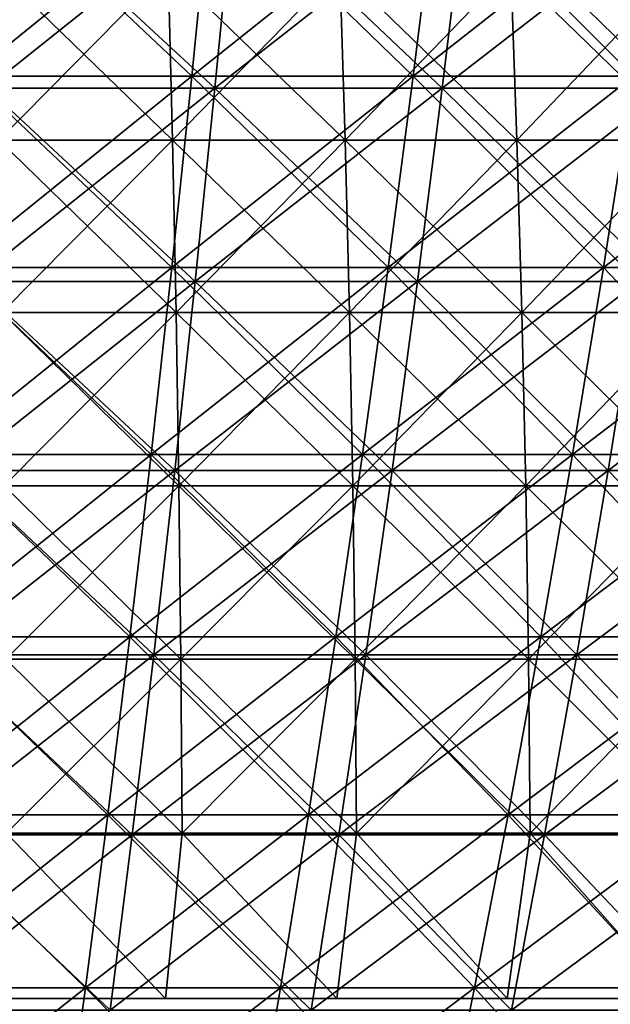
# Model space of a CAD drawing. Header units: millimetres. Extents: x -125 to 125, y -45 to 4025.
# Tile 581 of 656: x 9 to 17, y 3934 to 3947. Entities that reach past the tile are written whole.
import ezdxf

# ---------------------------------------------------------------- set-up
doc = ezdxf.new("R2010")
doc.units = ezdxf.units.MM
doc.header["$LTSCALE"] = 6.999206
for name, color, linetype in [('21', 7, 'CONTINUOUS'), ('22', 7, 'CONTINUOUS'), ('23', 7, 'CONTINUOUS'), ('24', 7, 'CONTINUOUS'), ('26', 7, 'CONTINUOUS'), ('27', 7, 'CONTINUOUS')]:
    doc.layers.add(name, color=color, linetype=linetype)

msp = doc.modelspace()

# ---------------------------------------------------------------- linework, layer by layer
at = {"layer": '21', "color": 7, "linetype": 'CONTINUOUS'}
for points in [[(8.957, 3946.257, 96.666), (11.93, 3946.257, 96.344), (9.145, 3948.828, 98.687), (8.957, 3946.257, 96.666)], [(9.145, 3948.828, 98.687), (11.93, 3946.257, 96.344), (12.179, 3948.828, 98.359), (9.145, 3948.828, 98.687)], [(11.93, 3946.257, 96.344), (14.891, 3946.257, 95.931), (12.179, 3948.828, 98.359), (11.93, 3946.257, 96.344)], [(12.179, 3948.828, 98.359), (14.891, 3946.257, 95.931), (15.203, 3948.828, 97.937), (12.179, 3948.828, 98.359)], [(14.891, 3946.257, 95.931), (17.838, 3946.257, 95.427), (15.203, 3948.828, 97.937), (14.891, 3946.257, 95.931)], [(15.203, 3948.828, 97.937), (17.838, 3946.257, 95.427), (18.211, 3948.828, 97.423), (15.203, 3948.828, 97.937)], [(8.764, 3943.739, 94.578), (11.672, 3943.739, 94.263), (8.957, 3946.257, 96.666), (8.764, 3943.739, 94.578)], [(8.957, 3946.257, 96.666), (11.672, 3943.739, 94.263), (11.93, 3946.257, 96.344), (8.957, 3946.257, 96.666)], [(11.672, 3943.739, 94.263), (14.57, 3943.739, 93.859), (11.93, 3946.257, 96.344), (11.672, 3943.739, 94.263)], [(11.93, 3946.257, 96.344), (14.57, 3943.739, 93.859), (14.891, 3946.257, 95.931), (11.93, 3946.257, 96.344)], [(14.57, 3943.739, 93.859), (17.453, 3943.739, 93.365), (14.891, 3946.257, 95.931), (14.57, 3943.739, 93.859)], [(14.891, 3946.257, 95.931), (17.453, 3943.739, 93.365), (17.838, 3946.257, 95.427), (14.891, 3946.257, 95.931)], [(8.564, 3941.278, 92.424), (11.407, 3941.278, 92.117), (8.764, 3943.739, 94.578), (8.564, 3941.278, 92.424)], [(8.764, 3943.739, 94.578), (11.407, 3941.278, 92.117), (11.672, 3943.739, 94.263), (8.764, 3943.739, 94.578)], [(11.407, 3941.278, 92.117), (14.238, 3941.278, 91.722), (11.672, 3943.739, 94.263), (11.407, 3941.278, 92.117)], [(11.672, 3943.739, 94.263), (14.238, 3941.278, 91.722), (14.57, 3943.739, 93.859), (11.672, 3943.739, 94.263)], [(14.238, 3941.278, 91.722), (17.056, 3941.278, 91.24), (14.57, 3943.739, 93.859), (14.238, 3941.278, 91.722)], [(14.57, 3943.739, 93.859), (17.056, 3941.278, 91.24), (17.453, 3943.739, 93.365), (14.57, 3943.739, 93.859)], [(17.056, 3941.278, 91.24), (19.857, 3941.278, 90.671), (17.453, 3943.739, 93.365), (17.056, 3941.278, 91.24)], [(8.359, 3938.874, 90.208), (11.133, 3938.874, 89.908), (8.564, 3941.278, 92.424), (8.359, 3938.874, 90.208)], [(8.564, 3941.278, 92.424), (11.133, 3938.874, 89.908), (11.407, 3941.278, 92.117), (8.564, 3941.278, 92.424)], [(11.133, 3938.874, 89.908), (13.896, 3938.874, 89.522), (11.407, 3941.278, 92.117), (11.133, 3938.874, 89.908)], [(11.407, 3941.278, 92.117), (13.896, 3938.874, 89.522), (14.238, 3941.278, 91.722), (11.407, 3941.278, 92.117)], [(13.896, 3938.874, 89.522), (16.647, 3938.874, 89.052), (14.238, 3941.278, 91.722), (13.896, 3938.874, 89.522)], [(14.238, 3941.278, 91.722), (16.647, 3938.874, 89.052), (17.056, 3941.278, 91.24), (14.238, 3941.278, 91.722)], [(16.647, 3938.874, 89.052), (19.381, 3938.874, 88.497), (17.056, 3941.278, 91.24), (16.647, 3938.874, 89.052)], [(17.056, 3941.278, 91.24), (19.381, 3938.874, 88.497), (19.857, 3941.278, 90.671), (17.056, 3941.278, 91.24)], [(8.148, 3936.529, 87.929), (10.852, 3936.529, 87.636), (8.359, 3938.874, 90.208), (8.148, 3936.529, 87.929)], [(8.359, 3938.874, 90.208), (10.852, 3936.529, 87.636), (11.133, 3938.874, 89.908), (8.359, 3938.874, 90.208)], [(10.852, 3936.529, 87.636), (13.545, 3936.529, 87.261), (11.133, 3938.874, 89.908), (10.852, 3936.529, 87.636)], [(11.133, 3938.874, 89.908), (13.545, 3936.529, 87.261), (13.896, 3938.874, 89.522), (11.133, 3938.874, 89.908)], [(13.545, 3936.529, 87.261), (16.226, 3936.529, 86.802), (13.896, 3938.874, 89.522), (13.545, 3936.529, 87.261)], [(13.896, 3938.874, 89.522), (16.226, 3936.529, 86.802), (16.647, 3938.874, 89.052), (13.896, 3938.874, 89.522)], [(16.226, 3936.529, 86.802), (18.892, 3936.529, 86.261), (16.647, 3938.874, 89.052), (16.226, 3936.529, 86.802)], [(16.647, 3938.874, 89.052), (18.892, 3936.529, 86.261), (19.381, 3938.874, 88.497), (16.647, 3938.874, 89.052)], [(7.931, 3934.245, 85.59), (10.563, 3934.245, 85.305), (8.148, 3936.529, 87.929), (7.931, 3934.245, 85.59)], [(8.148, 3936.529, 87.929), (10.563, 3934.245, 85.305), (10.852, 3936.529, 87.636), (8.148, 3936.529, 87.929)], [(10.563, 3934.245, 85.305), (13.185, 3934.245, 84.939), (10.852, 3936.529, 87.636), (10.563, 3934.245, 85.305)], [(10.852, 3936.529, 87.636), (13.185, 3934.245, 84.939), (13.545, 3936.529, 87.261), (10.852, 3936.529, 87.636)], [(13.185, 3934.245, 84.939), (15.795, 3934.245, 84.493), (13.545, 3936.529, 87.261), (13.185, 3934.245, 84.939)], [(13.545, 3936.529, 87.261), (15.795, 3934.245, 84.493), (16.226, 3936.529, 86.802), (13.545, 3936.529, 87.261)], [(15.795, 3934.245, 84.493), (18.389, 3934.245, 83.967), (16.226, 3936.529, 86.802), (15.795, 3934.245, 84.493)], [(16.226, 3936.529, 86.802), (18.389, 3934.245, 83.967), (18.892, 3936.529, 86.261), (16.226, 3936.529, 86.802)]]:
    msp.add_3dface(points, dxfattribs=at)
at = {"layer": '22', "color": 7, "linetype": 'CONTINUOUS'}
for points in [[(11.93, 3946.257, -96.344), (8.957, 3946.257, -96.666), (12.179, 3948.828, -98.359), (11.93, 3946.257, -96.344)], [(12.179, 3948.828, -98.359), (8.957, 3946.257, -96.666), (9.145, 3948.828, -98.687), (12.179, 3948.828, -98.359)], [(14.891, 3946.257, -95.931), (11.93, 3946.257, -96.344), (15.203, 3948.828, -97.937), (14.891, 3946.257, -95.931)], [(15.203, 3948.828, -97.937), (11.93, 3946.257, -96.344), (12.179, 3948.828, -98.359), (15.203, 3948.828, -97.937)], [(17.838, 3946.257, -95.427), (14.891, 3946.257, -95.931), (18.211, 3948.828, -97.423), (17.838, 3946.257, -95.427)], [(18.211, 3948.828, -97.423), (14.891, 3946.257, -95.931), (15.203, 3948.828, -97.937), (18.211, 3948.828, -97.423)], [(11.672, 3943.739, -94.263), (8.764, 3943.739, -94.578), (11.93, 3946.257, -96.344), (11.672, 3943.739, -94.263)], [(11.93, 3946.257, -96.344), (8.764, 3943.739, -94.578), (8.957, 3946.257, -96.666), (11.93, 3946.257, -96.344)], [(14.57, 3943.739, -93.859), (11.672, 3943.739, -94.263), (14.891, 3946.257, -95.931), (14.57, 3943.739, -93.859)], [(14.891, 3946.257, -95.931), (11.672, 3943.739, -94.263), (11.93, 3946.257, -96.344), (14.891, 3946.257, -95.931)], [(17.453, 3943.739, -93.365), (14.57, 3943.739, -93.859), (17.838, 3946.257, -95.427), (17.453, 3943.739, -93.365)], [(17.838, 3946.257, -95.427), (14.57, 3943.739, -93.859), (14.891, 3946.257, -95.931), (17.838, 3946.257, -95.427)], [(11.407, 3941.278, -92.117), (8.564, 3941.278, -92.424), (11.672, 3943.739, -94.263), (11.407, 3941.278, -92.117)], [(11.672, 3943.739, -94.263), (8.564, 3941.278, -92.424), (8.764, 3943.739, -94.578), (11.672, 3943.739, -94.263)], [(14.238, 3941.278, -91.722), (11.407, 3941.278, -92.117), (14.57, 3943.739, -93.859), (14.238, 3941.278, -91.722)], [(14.57, 3943.739, -93.859), (11.407, 3941.278, -92.117), (11.672, 3943.739, -94.263), (14.57, 3943.739, -93.859)], [(17.056, 3941.278, -91.24), (14.238, 3941.278, -91.722), (17.453, 3943.739, -93.365), (17.056, 3941.278, -91.24)], [(17.453, 3943.739, -93.365), (14.238, 3941.278, -91.722), (14.57, 3943.739, -93.859), (17.453, 3943.739, -93.365)], [(19.857, 3941.278, -90.671), (17.056, 3941.278, -91.24), (20.32, 3943.739, -92.784), (19.857, 3941.278, -90.671)], [(20.32, 3943.739, -92.784), (17.056, 3941.278, -91.24), (17.453, 3943.739, -93.365), (20.32, 3943.739, -92.784)], [(11.133, 3938.874, -89.908), (8.359, 3938.874, -90.208), (11.407, 3941.278, -92.117), (11.133, 3938.874, -89.908)], [(11.407, 3941.278, -92.117), (8.359, 3938.874, -90.208), (8.564, 3941.278, -92.424), (11.407, 3941.278, -92.117)], [(13.896, 3938.874, -89.522), (11.133, 3938.874, -89.908), (14.238, 3941.278, -91.722), (13.896, 3938.874, -89.522)], [(14.238, 3941.278, -91.722), (11.133, 3938.874, -89.908), (11.407, 3941.278, -92.117), (14.238, 3941.278, -91.722)], [(16.647, 3938.874, -89.052), (13.896, 3938.874, -89.522), (17.056, 3941.278, -91.24), (16.647, 3938.874, -89.052)], [(17.056, 3941.278, -91.24), (13.896, 3938.874, -89.522), (14.238, 3941.278, -91.722), (17.056, 3941.278, -91.24)], [(19.381, 3938.874, -88.497), (16.647, 3938.874, -89.052), (19.857, 3941.278, -90.671), (19.381, 3938.874, -88.497)], [(19.857, 3941.278, -90.671), (16.647, 3938.874, -89.052), (17.056, 3941.278, -91.24), (19.857, 3941.278, -90.671)], [(10.852, 3936.529, -87.636), (8.148, 3936.529, -87.929), (11.133, 3938.874, -89.908), (10.852, 3936.529, -87.636)], [(11.133, 3938.874, -89.908), (8.148, 3936.529, -87.929), (8.359, 3938.874, -90.208), (11.133, 3938.874, -89.908)], [(13.545, 3936.529, -87.261), (10.852, 3936.529, -87.636), (13.896, 3938.874, -89.522), (13.545, 3936.529, -87.261)], [(13.896, 3938.874, -89.522), (10.852, 3936.529, -87.636), (11.133, 3938.874, -89.908), (13.896, 3938.874, -89.522)], [(16.226, 3936.529, -86.802), (13.545, 3936.529, -87.261), (16.647, 3938.874, -89.052), (16.226, 3936.529, -86.802)], [(16.647, 3938.874, -89.052), (13.545, 3936.529, -87.261), (13.896, 3938.874, -89.522), (16.647, 3938.874, -89.052)], [(18.892, 3936.529, -86.261), (16.226, 3936.529, -86.802), (19.381, 3938.874, -88.497), (18.892, 3936.529, -86.261)], [(19.381, 3938.874, -88.497), (16.226, 3936.529, -86.802), (16.647, 3938.874, -89.052), (19.381, 3938.874, -88.497)], [(10.563, 3934.245, -85.305), (7.931, 3934.245, -85.59), (10.852, 3936.529, -87.636), (10.563, 3934.245, -85.305)], [(10.852, 3936.529, -87.636), (7.931, 3934.245, -85.59), (8.148, 3936.529, -87.929), (10.852, 3936.529, -87.636)], [(13.185, 3934.245, -84.939), (10.563, 3934.245, -85.305), (13.545, 3936.529, -87.261), (13.185, 3934.245, -84.939)], [(13.545, 3936.529, -87.261), (10.563, 3934.245, -85.305), (10.852, 3936.529, -87.636), (13.545, 3936.529, -87.261)], [(15.795, 3934.245, -84.493), (13.185, 3934.245, -84.939), (16.226, 3936.529, -86.802), (15.795, 3934.245, -84.493)], [(16.226, 3936.529, -86.802), (13.185, 3934.245, -84.939), (13.545, 3936.529, -87.261), (16.226, 3936.529, -86.802)], [(18.389, 3934.245, -83.967), (15.795, 3934.245, -84.493), (18.892, 3936.529, -86.261), (18.389, 3934.245, -83.967)], [(18.892, 3936.529, -86.261), (15.795, 3934.245, -84.493), (16.226, 3936.529, -86.802), (18.892, 3936.529, -86.261)]]:
    msp.add_3dface(points, dxfattribs=at)
at = {"layer": '23', "color": 7, "linetype": 'CONTINUOUS'}
for points in [[(8.731, 3946.417, -94.22), (11.628, 3946.417, -93.907), (8.921, 3948.967, -96.272), (8.731, 3946.417, -94.22)], [(8.921, 3948.967, -96.272), (11.628, 3946.417, -93.907), (11.881, 3948.967, -95.952), (8.921, 3948.967, -96.272)], [(11.628, 3946.417, -93.907), (14.514, 3946.417, -93.504), (11.881, 3948.967, -95.952), (11.628, 3946.417, -93.907)], [(11.881, 3948.967, -95.952), (14.514, 3946.417, -93.504), (14.831, 3948.967, -95.54), (11.881, 3948.967, -95.952)], [(14.514, 3946.417, -93.504), (17.387, 3946.417, -93.013), (14.831, 3948.967, -95.54), (14.514, 3946.417, -93.504)], [(14.831, 3948.967, -95.54), (17.387, 3946.417, -93.013), (17.766, 3948.967, -95.038), (14.831, 3948.967, -95.54)], [(8.534, 3943.923, -92.101), (11.367, 3943.923, -91.795), (8.731, 3946.417, -94.22), (8.534, 3943.923, -92.101)], [(8.731, 3946.417, -94.22), (11.367, 3943.923, -91.795), (11.628, 3946.417, -93.907), (8.731, 3946.417, -94.22)], [(11.367, 3943.923, -91.795), (14.188, 3943.923, -91.401), (11.628, 3946.417, -93.907), (11.367, 3943.923, -91.795)], [(11.628, 3946.417, -93.907), (14.188, 3943.923, -91.401), (14.514, 3946.417, -93.504), (11.628, 3946.417, -93.907)], [(14.188, 3943.923, -91.401), (16.996, 3943.923, -90.921), (14.514, 3946.417, -93.504), (14.188, 3943.923, -91.401)], [(14.514, 3946.417, -93.504), (16.996, 3943.923, -90.921), (17.387, 3946.417, -93.013), (14.514, 3946.417, -93.504)], [(16.996, 3943.923, -90.921), (19.788, 3943.923, -90.354), (17.387, 3946.417, -93.013), (16.996, 3943.923, -90.921)], [(8.332, 3941.486, -89.917), (11.097, 3941.486, -89.617), (8.534, 3943.923, -92.101), (8.332, 3941.486, -89.917)], [(8.534, 3943.923, -92.101), (11.097, 3941.486, -89.617), (11.367, 3943.923, -91.795), (8.534, 3943.923, -92.101)], [(11.097, 3941.486, -89.617), (13.852, 3941.486, -89.233), (11.367, 3943.923, -91.795), (11.097, 3941.486, -89.617)], [(11.367, 3943.923, -91.795), (13.852, 3941.486, -89.233), (14.188, 3943.923, -91.401), (11.367, 3943.923, -91.795)], [(13.852, 3941.486, -89.233), (16.593, 3941.486, -88.764), (14.188, 3943.923, -91.401), (13.852, 3941.486, -89.233)], [(14.188, 3943.923, -91.401), (16.593, 3941.486, -88.764), (16.996, 3943.923, -90.921), (14.188, 3943.923, -91.401)], [(16.593, 3941.486, -88.764), (19.319, 3941.486, -88.211), (16.996, 3943.923, -90.921), (16.593, 3941.486, -88.764)], [(16.996, 3943.923, -90.921), (19.319, 3941.486, -88.211), (19.788, 3943.923, -90.354), (16.996, 3943.923, -90.921)], [(8.124, 3939.109, -87.668), (10.82, 3939.109, -87.376), (8.332, 3941.486, -89.917), (8.124, 3939.109, -87.668)], [(8.332, 3941.486, -89.917), (10.82, 3939.109, -87.376), (11.097, 3941.486, -89.617), (8.332, 3941.486, -89.917)], [(10.82, 3939.109, -87.376), (13.505, 3939.109, -87.002), (11.097, 3941.486, -89.617), (10.82, 3939.109, -87.376)], [(11.097, 3941.486, -89.617), (13.505, 3939.109, -87.002), (13.852, 3941.486, -89.233), (11.097, 3941.486, -89.617)], [(13.505, 3939.109, -87.002), (16.178, 3939.109, -86.545), (13.852, 3941.486, -89.233), (13.505, 3939.109, -87.002)], [(13.852, 3941.486, -89.233), (16.178, 3939.109, -86.545), (16.593, 3941.486, -88.764), (13.852, 3941.486, -89.233)], [(16.178, 3939.109, -86.545), (18.835, 3939.109, -86.005), (16.593, 3941.486, -88.764), (16.178, 3939.109, -86.545)], [(16.593, 3941.486, -88.764), (18.835, 3939.109, -86.005), (19.319, 3941.486, -88.211), (16.593, 3941.486, -88.764)], [(7.91, 3936.793, -85.357), (10.534, 3936.793, -85.073), (8.124, 3939.109, -87.668), (7.91, 3936.793, -85.357)], [(8.124, 3939.109, -87.668), (10.534, 3936.793, -85.073), (10.82, 3939.109, -87.376), (8.124, 3939.109, -87.668)], [(10.534, 3936.793, -85.073), (13.149, 3936.793, -84.709), (10.82, 3939.109, -87.376), (10.534, 3936.793, -85.073)], [(10.82, 3939.109, -87.376), (13.149, 3936.793, -84.709), (13.505, 3939.109, -87.002), (10.82, 3939.109, -87.376)], [(13.149, 3936.793, -84.709), (15.752, 3936.793, -84.263), (13.505, 3939.109, -87.002), (13.149, 3936.793, -84.709)], [(13.505, 3939.109, -87.002), (15.752, 3936.793, -84.263), (16.178, 3939.109, -86.545), (13.505, 3939.109, -87.002)], [(15.752, 3936.793, -84.263), (18.339, 3936.793, -83.738), (16.178, 3939.109, -86.545), (15.752, 3936.793, -84.263)], [(16.178, 3939.109, -86.545), (18.339, 3936.793, -83.738), (18.835, 3939.109, -86.005), (16.178, 3939.109, -86.545)], [(7.69, 3934.539, -82.986), (10.242, 3934.539, -82.71), (7.91, 3936.793, -85.357), (7.69, 3934.539, -82.986)], [(7.91, 3936.793, -85.357), (10.242, 3934.539, -82.71), (10.534, 3936.793, -85.073), (7.91, 3936.793, -85.357)], [(10.242, 3934.539, -82.71), (12.784, 3934.539, -82.355), (10.534, 3936.793, -85.073), (10.242, 3934.539, -82.71)], [(10.534, 3936.793, -85.073), (12.784, 3934.539, -82.355), (13.149, 3936.793, -84.709), (10.534, 3936.793, -85.073)], [(12.784, 3934.539, -82.355), (15.314, 3934.539, -81.923), (13.149, 3936.793, -84.709), (12.784, 3934.539, -82.355)], [(13.149, 3936.793, -84.709), (15.314, 3934.539, -81.923), (15.752, 3936.793, -84.263), (13.149, 3936.793, -84.709)], [(15.314, 3934.539, -81.923), (17.83, 3934.539, -81.412), (15.752, 3936.793, -84.263), (15.314, 3934.539, -81.923)], [(15.752, 3936.793, -84.263), (17.83, 3934.539, -81.412), (18.339, 3936.793, -83.738), (15.752, 3936.793, -84.263)], [(7.465, 3932.35, -80.556), (9.942, 3932.35, -80.288), (7.69, 3934.539, -82.986), (7.465, 3932.35, -80.556)], [(7.69, 3934.539, -82.986), (9.942, 3932.35, -80.288), (10.242, 3934.539, -82.71), (7.69, 3934.539, -82.986)], [(9.942, 3932.35, -80.288), (12.41, 3932.35, -79.943), (10.242, 3934.539, -82.71), (9.942, 3932.35, -80.288)], [(10.242, 3934.539, -82.71), (12.41, 3932.35, -79.943), (12.784, 3934.539, -82.355), (10.242, 3934.539, -82.71)], [(12.41, 3932.35, -79.943), (14.865, 3932.35, -79.523), (12.784, 3934.539, -82.355), (12.41, 3932.35, -79.943)], [(12.784, 3934.539, -82.355), (14.865, 3932.35, -79.523), (15.314, 3934.539, -81.923), (12.784, 3934.539, -82.355)], [(14.865, 3932.35, -79.523), (17.307, 3932.35, -79.028), (15.314, 3934.539, -81.923), (14.865, 3932.35, -79.523)], [(15.314, 3934.539, -81.923), (17.307, 3932.35, -79.028), (17.83, 3934.539, -81.412), (15.314, 3934.539, -81.923)]]:
    msp.add_3dface(points, dxfattribs=at)
at = {"layer": '24', "color": 7, "linetype": 'CONTINUOUS'}
for points in [[(11.628, 3946.417, 93.907), (8.731, 3946.417, 94.22), (11.881, 3948.967, 95.952), (11.628, 3946.417, 93.907)], [(11.881, 3948.967, 95.952), (8.731, 3946.417, 94.22), (8.921, 3948.967, 96.272), (11.881, 3948.967, 95.952)], [(14.514, 3946.417, 93.504), (11.628, 3946.417, 93.907), (14.831, 3948.967, 95.54), (14.514, 3946.417, 93.504)], [(14.831, 3948.967, 95.54), (11.628, 3946.417, 93.907), (11.881, 3948.967, 95.952), (14.831, 3948.967, 95.54)], [(17.387, 3946.417, 93.013), (14.514, 3946.417, 93.504), (17.766, 3948.967, 95.038), (17.387, 3946.417, 93.013)], [(17.766, 3948.967, 95.038), (14.514, 3946.417, 93.504), (14.831, 3948.967, 95.54), (17.766, 3948.967, 95.038)], [(11.367, 3943.923, 91.795), (8.534, 3943.923, 92.101), (11.628, 3946.417, 93.907), (11.367, 3943.923, 91.795)], [(11.628, 3946.417, 93.907), (8.534, 3943.923, 92.101), (8.731, 3946.417, 94.22), (11.628, 3946.417, 93.907)], [(14.188, 3943.923, 91.401), (11.367, 3943.923, 91.795), (14.514, 3946.417, 93.504), (14.188, 3943.923, 91.401)], [(14.514, 3946.417, 93.504), (11.367, 3943.923, 91.795), (11.628, 3946.417, 93.907), (14.514, 3946.417, 93.504)], [(16.996, 3943.923, 90.921), (14.188, 3943.923, 91.401), (17.387, 3946.417, 93.013), (16.996, 3943.923, 90.921)], [(17.387, 3946.417, 93.013), (14.188, 3943.923, 91.401), (14.514, 3946.417, 93.504), (17.387, 3946.417, 93.013)], [(19.788, 3943.923, 90.354), (16.996, 3943.923, 90.921), (20.243, 3946.417, 92.433), (19.788, 3943.923, 90.354)], [(20.243, 3946.417, 92.433), (16.996, 3943.923, 90.921), (17.387, 3946.417, 93.013), (20.243, 3946.417, 92.433)], [(11.097, 3941.486, 89.617), (8.332, 3941.486, 89.917), (11.367, 3943.923, 91.795), (11.097, 3941.486, 89.617)], [(11.367, 3943.923, 91.795), (8.332, 3941.486, 89.917), (8.534, 3943.923, 92.101), (11.367, 3943.923, 91.795)], [(13.852, 3941.486, 89.233), (11.097, 3941.486, 89.617), (14.188, 3943.923, 91.401), (13.852, 3941.486, 89.233)], [(14.188, 3943.923, 91.401), (11.097, 3941.486, 89.617), (11.367, 3943.923, 91.795), (14.188, 3943.923, 91.401)], [(16.593, 3941.486, 88.764), (13.852, 3941.486, 89.233), (16.996, 3943.923, 90.921), (16.593, 3941.486, 88.764)], [(16.996, 3943.923, 90.921), (13.852, 3941.486, 89.233), (14.188, 3943.923, 91.401), (16.996, 3943.923, 90.921)], [(19.319, 3941.486, 88.211), (16.593, 3941.486, 88.764), (19.788, 3943.923, 90.354), (19.319, 3941.486, 88.211)], [(19.788, 3943.923, 90.354), (16.593, 3941.486, 88.764), (16.996, 3943.923, 90.921), (19.788, 3943.923, 90.354)], [(10.82, 3939.109, 87.376), (8.124, 3939.109, 87.668), (11.097, 3941.486, 89.617), (10.82, 3939.109, 87.376)], [(11.097, 3941.486, 89.617), (8.124, 3939.109, 87.668), (8.332, 3941.486, 89.917), (11.097, 3941.486, 89.617)], [(13.505, 3939.109, 87.002), (10.82, 3939.109, 87.376), (13.852, 3941.486, 89.233), (13.505, 3939.109, 87.002)], [(13.852, 3941.486, 89.233), (10.82, 3939.109, 87.376), (11.097, 3941.486, 89.617), (13.852, 3941.486, 89.233)], [(16.178, 3939.109, 86.545), (13.505, 3939.109, 87.002), (16.593, 3941.486, 88.764), (16.178, 3939.109, 86.545)], [(16.593, 3941.486, 88.764), (13.505, 3939.109, 87.002), (13.852, 3941.486, 89.233), (16.593, 3941.486, 88.764)], [(18.835, 3939.109, 86.005), (16.178, 3939.109, 86.545), (19.319, 3941.486, 88.211), (18.835, 3939.109, 86.005)], [(19.319, 3941.486, 88.211), (16.178, 3939.109, 86.545), (16.593, 3941.486, 88.764), (19.319, 3941.486, 88.211)], [(10.534, 3936.793, 85.073), (7.91, 3936.793, 85.357), (10.82, 3939.109, 87.376), (10.534, 3936.793, 85.073)], [(10.82, 3939.109, 87.376), (7.91, 3936.793, 85.357), (8.124, 3939.109, 87.668), (10.82, 3939.109, 87.376)], [(13.149, 3936.793, 84.709), (10.534, 3936.793, 85.073), (13.505, 3939.109, 87.002), (13.149, 3936.793, 84.709)], [(13.505, 3939.109, 87.002), (10.534, 3936.793, 85.073), (10.82, 3939.109, 87.376), (13.505, 3939.109, 87.002)], [(15.752, 3936.793, 84.263), (13.149, 3936.793, 84.709), (16.178, 3939.109, 86.545), (15.752, 3936.793, 84.263)], [(16.178, 3939.109, 86.545), (13.149, 3936.793, 84.709), (13.505, 3939.109, 87.002), (16.178, 3939.109, 86.545)], [(18.339, 3936.793, 83.738), (15.752, 3936.793, 84.263), (18.835, 3939.109, 86.005), (18.339, 3936.793, 83.738)], [(18.835, 3939.109, 86.005), (15.752, 3936.793, 84.263), (16.178, 3939.109, 86.545), (18.835, 3939.109, 86.005)], [(10.242, 3934.539, 82.71), (7.69, 3934.539, 82.986), (10.534, 3936.793, 85.073), (10.242, 3934.539, 82.71)], [(10.534, 3936.793, 85.073), (7.69, 3934.539, 82.986), (7.91, 3936.793, 85.357), (10.534, 3936.793, 85.073)], [(12.784, 3934.539, 82.355), (10.242, 3934.539, 82.71), (13.149, 3936.793, 84.709), (12.784, 3934.539, 82.355)], [(13.149, 3936.793, 84.709), (10.242, 3934.539, 82.71), (10.534, 3936.793, 85.073), (13.149, 3936.793, 84.709)], [(15.314, 3934.539, 81.923), (12.784, 3934.539, 82.355), (15.752, 3936.793, 84.263), (15.314, 3934.539, 81.923)], [(15.752, 3936.793, 84.263), (12.784, 3934.539, 82.355), (13.149, 3936.793, 84.709), (15.752, 3936.793, 84.263)], [(17.83, 3934.539, 81.412), (15.314, 3934.539, 81.923), (18.339, 3936.793, 83.738), (17.83, 3934.539, 81.412)], [(18.339, 3936.793, 83.738), (15.314, 3934.539, 81.923), (15.752, 3936.793, 84.263), (18.339, 3936.793, 83.738)], [(9.942, 3932.35, 80.288), (7.465, 3932.35, 80.556), (10.242, 3934.539, 82.71), (9.942, 3932.35, 80.288)], [(10.242, 3934.539, 82.71), (7.465, 3932.35, 80.556), (7.69, 3934.539, 82.986), (10.242, 3934.539, 82.71)], [(12.41, 3932.35, 79.943), (9.942, 3932.35, 80.288), (12.784, 3934.539, 82.355), (12.41, 3932.35, 79.943)], [(12.784, 3934.539, 82.355), (9.942, 3932.35, 80.288), (10.242, 3934.539, 82.71), (12.784, 3934.539, 82.355)], [(14.865, 3932.35, 79.523), (12.41, 3932.35, 79.943), (15.314, 3934.539, 81.923), (14.865, 3932.35, 79.523)], [(15.314, 3934.539, 81.923), (12.41, 3932.35, 79.943), (12.784, 3934.539, 82.355), (15.314, 3934.539, 81.923)], [(17.307, 3932.35, 79.028), (14.865, 3932.35, 79.523), (17.83, 3934.539, 81.412), (17.307, 3932.35, 79.028)], [(17.83, 3934.539, 81.412), (14.865, 3932.35, 79.523), (15.314, 3934.539, 81.923), (17.83, 3934.539, 81.412)]]:
    msp.add_3dface(points, dxfattribs=at)
at = {"layer": '26', "color": 7, "linetype": 'CONTINUOUS'}
for points in [[(9.114, 3945.582, 73.6), (11.376, 3945.582, 73.284), (9.068, 3947.819, 73.231), (9.114, 3945.582, 73.6)], [(9.068, 3947.819, 73.231), (11.376, 3945.582, 73.284), (11.319, 3947.819, 72.917), (9.068, 3947.819, 73.231)], [(11.376, 3945.582, 73.284), (13.627, 3945.582, 72.899), (11.319, 3947.819, 72.917), (11.376, 3945.582, 73.284)], [(11.319, 3947.819, 72.917), (13.627, 3945.582, 72.899), (13.559, 3947.819, 72.533), (11.319, 3947.819, 72.917)], [(13.627, 3945.582, 72.899), (15.866, 3945.582, 72.445), (13.559, 3947.819, 72.533), (13.627, 3945.582, 72.899)], [(13.559, 3947.819, 72.533), (15.866, 3945.582, 72.445), (15.786, 3947.819, 72.081), (13.559, 3947.819, 72.533)], [(15.866, 3945.582, 72.445), (18.089, 3945.582, 71.922), (15.786, 3947.819, 72.081), (15.866, 3945.582, 72.445)], [(15.786, 3947.819, 72.081), (18.089, 3945.582, 71.922), (17.998, 3947.819, 71.561), (15.786, 3947.819, 72.081)], [(9.151, 3943.335, 73.902), (11.422, 3943.335, 73.585), (9.114, 3945.582, 73.6), (9.151, 3943.335, 73.902)], [(9.114, 3945.582, 73.6), (11.422, 3943.335, 73.585), (11.376, 3945.582, 73.284), (9.114, 3945.582, 73.6)], [(11.422, 3943.335, 73.585), (13.683, 3943.335, 73.198), (11.376, 3945.582, 73.284), (11.422, 3943.335, 73.585)], [(11.376, 3945.582, 73.284), (13.683, 3943.335, 73.198), (13.627, 3945.582, 72.899), (11.376, 3945.582, 73.284)], [(13.683, 3943.335, 73.198), (15.931, 3943.335, 72.742), (13.627, 3945.582, 72.899), (13.683, 3943.335, 73.198)], [(13.627, 3945.582, 72.899), (15.931, 3943.335, 72.742), (15.866, 3945.582, 72.445), (13.627, 3945.582, 72.899)], [(15.931, 3943.335, 72.742), (18.163, 3943.335, 72.217), (15.866, 3945.582, 72.445), (15.931, 3943.335, 72.742)], [(15.866, 3945.582, 72.445), (18.163, 3943.335, 72.217), (18.089, 3945.582, 71.922), (15.866, 3945.582, 72.445)], [(9.18, 3941.079, 74.136), (11.459, 3941.079, 73.818), (9.151, 3943.335, 73.902), (9.18, 3941.079, 74.136)], [(9.151, 3943.335, 73.902), (11.459, 3941.079, 73.818), (11.422, 3943.335, 73.585), (9.151, 3943.335, 73.902)], [(11.459, 3941.079, 73.818), (13.726, 3941.079, 73.43), (11.422, 3943.335, 73.585), (11.459, 3941.079, 73.818)], [(11.422, 3943.335, 73.585), (13.726, 3941.079, 73.43), (13.683, 3943.335, 73.198), (11.422, 3943.335, 73.585)], [(13.726, 3941.079, 73.43), (15.981, 3941.079, 72.973), (13.683, 3943.335, 73.198), (13.726, 3941.079, 73.43)], [(13.683, 3943.335, 73.198), (15.981, 3941.079, 72.973), (15.931, 3943.335, 72.742), (13.683, 3943.335, 73.198)], [(15.981, 3941.079, 72.973), (18.221, 3941.079, 72.446), (15.931, 3943.335, 72.742), (15.981, 3941.079, 72.973)], [(15.931, 3943.335, 72.742), (18.221, 3941.079, 72.446), (18.163, 3943.335, 72.217), (15.931, 3943.335, 72.742)], [(9.201, 3938.818, 74.302), (11.484, 3938.818, 73.984), (9.18, 3941.079, 74.136), (9.201, 3938.818, 74.302)], [(9.18, 3941.079, 74.136), (11.484, 3938.818, 73.984), (11.459, 3941.079, 73.818), (9.18, 3941.079, 74.136)], [(11.484, 3938.818, 73.984), (13.757, 3938.818, 73.595), (11.459, 3941.079, 73.818), (11.484, 3938.818, 73.984)], [(11.459, 3941.079, 73.818), (13.757, 3938.818, 73.595), (13.726, 3941.079, 73.43), (11.459, 3941.079, 73.818)], [(13.757, 3938.818, 73.595), (16.017, 3938.818, 73.136), (13.726, 3941.079, 73.43), (13.757, 3938.818, 73.595)], [(13.726, 3941.079, 73.43), (16.017, 3938.818, 73.136), (15.981, 3941.079, 72.973), (13.726, 3941.079, 73.43)], [(16.017, 3938.818, 73.136), (18.262, 3938.818, 72.608), (15.981, 3941.079, 72.973), (16.017, 3938.818, 73.136)], [(15.981, 3941.079, 72.973), (18.262, 3938.818, 72.608), (18.221, 3941.079, 72.446), (15.981, 3941.079, 72.973)], [(9.213, 3936.552, 74.401), (11.5, 3936.552, 74.082), (9.201, 3938.818, 74.302), (9.213, 3936.552, 74.401)], [(9.201, 3938.818, 74.302), (11.5, 3936.552, 74.082), (11.484, 3938.818, 73.984), (9.201, 3938.818, 74.302)], [(11.5, 3936.552, 74.082), (13.776, 3936.552, 73.693), (11.484, 3938.818, 73.984), (11.5, 3936.552, 74.082)], [(11.484, 3938.818, 73.984), (13.776, 3936.552, 73.693), (13.757, 3938.818, 73.595), (11.484, 3938.818, 73.984)], [(13.776, 3936.552, 73.693), (16.038, 3936.552, 73.233), (13.757, 3938.818, 73.595), (13.776, 3936.552, 73.693)], [(13.757, 3938.818, 73.595), (16.038, 3936.552, 73.233), (16.017, 3938.818, 73.136), (13.757, 3938.818, 73.595)], [(16.038, 3936.552, 73.233), (18.286, 3936.552, 72.705), (16.017, 3938.818, 73.136), (16.038, 3936.552, 73.233)], [(16.017, 3938.818, 73.136), (18.286, 3936.552, 72.705), (18.262, 3938.818, 72.608), (16.017, 3938.818, 73.136)], [(9.04, 3934.4, 74.453), (11.285, 3934.4, 74.146), (9.213, 3936.552, 74.401), (9.04, 3934.4, 74.453)], [(9.213, 3936.552, 74.401), (11.285, 3934.4, 74.146), (11.5, 3936.552, 74.082), (9.213, 3936.552, 74.401)], [(11.285, 3934.4, 74.146), (13.519, 3934.4, 73.771), (11.5, 3936.552, 74.082), (11.285, 3934.4, 74.146)], [(11.5, 3936.552, 74.082), (13.519, 3934.4, 73.771), (13.776, 3936.552, 73.693), (11.5, 3936.552, 74.082)], [(13.519, 3934.4, 73.771), (15.741, 3934.4, 73.33), (13.776, 3936.552, 73.693), (13.519, 3934.4, 73.771)], [(13.776, 3936.552, 73.693), (15.741, 3934.4, 73.33), (16.038, 3936.552, 73.233), (13.776, 3936.552, 73.693)], [(15.741, 3934.4, 73.33), (17.949, 3934.4, 72.821), (16.038, 3936.552, 73.233), (15.741, 3934.4, 73.33)], [(16.038, 3936.552, 73.233), (17.949, 3934.4, 72.821), (18.286, 3936.552, 72.705), (16.038, 3936.552, 73.233)]]:
    msp.add_3dface(points, dxfattribs=at)
at = {"layer": '27', "color": 7, "linetype": 'CONTINUOUS'}
for points in [[(11.319, 3947.819, -72.917), (9.114, 3945.582, -73.6), (9.068, 3947.819, -73.231), (11.319, 3947.819, -72.917)], [(11.376, 3945.582, -73.284), (9.114, 3945.582, -73.6), (11.319, 3947.819, -72.917), (11.376, 3945.582, -73.284)], [(13.559, 3947.819, -72.533), (11.376, 3945.582, -73.284), (11.319, 3947.819, -72.917), (13.559, 3947.819, -72.533)], [(13.627, 3945.582, -72.899), (11.376, 3945.582, -73.284), (13.559, 3947.819, -72.533), (13.627, 3945.582, -72.899)], [(15.786, 3947.819, -72.081), (13.627, 3945.582, -72.899), (13.559, 3947.819, -72.533), (15.786, 3947.819, -72.081)], [(15.866, 3945.582, -72.445), (13.627, 3945.582, -72.899), (15.786, 3947.819, -72.081), (15.866, 3945.582, -72.445)], [(17.998, 3947.819, -71.561), (15.866, 3945.582, -72.445), (15.786, 3947.819, -72.081), (17.998, 3947.819, -71.561)], [(18.089, 3945.582, -71.922), (15.866, 3945.582, -72.445), (17.998, 3947.819, -71.561), (18.089, 3945.582, -71.922)], [(11.376, 3945.582, -73.284), (9.151, 3943.335, -73.902), (9.114, 3945.582, -73.6), (11.376, 3945.582, -73.284)], [(11.422, 3943.335, -73.585), (9.151, 3943.335, -73.902), (11.376, 3945.582, -73.284), (11.422, 3943.335, -73.585)], [(13.627, 3945.582, -72.899), (11.422, 3943.335, -73.585), (11.376, 3945.582, -73.284), (13.627, 3945.582, -72.899)], [(13.683, 3943.335, -73.198), (11.422, 3943.335, -73.585), (13.627, 3945.582, -72.899), (13.683, 3943.335, -73.198)], [(15.866, 3945.582, -72.445), (13.683, 3943.335, -73.198), (13.627, 3945.582, -72.899), (15.866, 3945.582, -72.445)], [(15.931, 3943.335, -72.742), (13.683, 3943.335, -73.198), (15.866, 3945.582, -72.445), (15.931, 3943.335, -72.742)], [(18.089, 3945.582, -71.922), (15.931, 3943.335, -72.742), (15.866, 3945.582, -72.445), (18.089, 3945.582, -71.922)], [(18.163, 3943.335, -72.217), (15.931, 3943.335, -72.742), (18.089, 3945.582, -71.922), (18.163, 3943.335, -72.217)], [(11.422, 3943.335, -73.585), (9.18, 3941.079, -74.136), (9.151, 3943.335, -73.902), (11.422, 3943.335, -73.585)], [(11.459, 3941.079, -73.818), (9.18, 3941.079, -74.136), (11.422, 3943.335, -73.585), (11.459, 3941.079, -73.818)], [(13.683, 3943.335, -73.198), (11.459, 3941.079, -73.818), (11.422, 3943.335, -73.585), (13.683, 3943.335, -73.198)], [(13.726, 3941.079, -73.43), (11.459, 3941.079, -73.818), (13.683, 3943.335, -73.198), (13.726, 3941.079, -73.43)], [(15.931, 3943.335, -72.742), (13.726, 3941.079, -73.43), (13.683, 3943.335, -73.198), (15.931, 3943.335, -72.742)], [(15.981, 3941.079, -72.973), (13.726, 3941.079, -73.43), (15.931, 3943.335, -72.742), (15.981, 3941.079, -72.973)], [(18.163, 3943.335, -72.217), (15.981, 3941.079, -72.973), (15.931, 3943.335, -72.742), (18.163, 3943.335, -72.217)], [(18.221, 3941.079, -72.446), (15.981, 3941.079, -72.973), (18.163, 3943.335, -72.217), (18.221, 3941.079, -72.446)], [(11.459, 3941.079, -73.818), (9.201, 3938.818, -74.302), (9.18, 3941.079, -74.136), (11.459, 3941.079, -73.818)], [(11.484, 3938.818, -73.984), (9.201, 3938.818, -74.302), (11.459, 3941.079, -73.818), (11.484, 3938.818, -73.984)], [(13.726, 3941.079, -73.43), (11.484, 3938.818, -73.984), (11.459, 3941.079, -73.818), (13.726, 3941.079, -73.43)], [(13.757, 3938.818, -73.595), (11.484, 3938.818, -73.984), (13.726, 3941.079, -73.43), (13.757, 3938.818, -73.595)], [(15.981, 3941.079, -72.973), (13.757, 3938.818, -73.595), (13.726, 3941.079, -73.43), (15.981, 3941.079, -72.973)], [(16.017, 3938.818, -73.136), (13.757, 3938.818, -73.595), (15.981, 3941.079, -72.973), (16.017, 3938.818, -73.136)], [(18.221, 3941.079, -72.446), (16.017, 3938.818, -73.136), (15.981, 3941.079, -72.973), (18.221, 3941.079, -72.446)], [(18.262, 3938.818, -72.608), (16.017, 3938.818, -73.136), (18.221, 3941.079, -72.446), (18.262, 3938.818, -72.608)], [(11.484, 3938.818, -73.984), (9.213, 3936.552, -74.401), (9.201, 3938.818, -74.302), (11.484, 3938.818, -73.984)], [(11.5, 3936.552, -74.082), (9.213, 3936.552, -74.401), (11.484, 3938.818, -73.984), (11.5, 3936.552, -74.082)], [(13.757, 3938.818, -73.595), (11.5, 3936.552, -74.082), (11.484, 3938.818, -73.984), (13.757, 3938.818, -73.595)], [(13.776, 3936.552, -73.693), (11.5, 3936.552, -74.082), (13.757, 3938.818, -73.595), (13.776, 3936.552, -73.693)], [(16.017, 3938.818, -73.136), (13.776, 3936.552, -73.693), (13.757, 3938.818, -73.595), (16.017, 3938.818, -73.136)], [(16.038, 3936.552, -73.233), (13.776, 3936.552, -73.693), (16.017, 3938.818, -73.136), (16.038, 3936.552, -73.233)], [(18.262, 3938.818, -72.608), (16.038, 3936.552, -73.233), (16.017, 3938.818, -73.136), (18.262, 3938.818, -72.608)], [(18.286, 3936.552, -72.705), (16.038, 3936.552, -73.233), (18.262, 3938.818, -72.608), (18.286, 3936.552, -72.705)], [(9.04, 3934.4, -74.453), (9.213, 3936.552, -74.401), (11.285, 3934.4, -74.146), (9.04, 3934.4, -74.453)], [(9.213, 3936.552, -74.401), (11.5, 3936.552, -74.082), (11.285, 3934.4, -74.146), (9.213, 3936.552, -74.401)], [(11.285, 3934.4, -74.146), (11.5, 3936.552, -74.082), (13.519, 3934.4, -73.771), (11.285, 3934.4, -74.146)], [(11.5, 3936.552, -74.082), (13.776, 3936.552, -73.693), (13.519, 3934.4, -73.771), (11.5, 3936.552, -74.082)], [(13.519, 3934.4, -73.771), (13.776, 3936.552, -73.693), (15.741, 3934.4, -73.33), (13.519, 3934.4, -73.771)], [(13.776, 3936.552, -73.693), (16.038, 3936.552, -73.233), (15.741, 3934.4, -73.33), (13.776, 3936.552, -73.693)], [(15.741, 3934.4, -73.33), (16.038, 3936.552, -73.233), (17.949, 3934.4, -72.821), (15.741, 3934.4, -73.33)], [(16.038, 3936.552, -73.233), (18.286, 3936.552, -72.705), (17.949, 3934.4, -72.821), (16.038, 3936.552, -73.233)]]:
    msp.add_3dface(points, dxfattribs=at)

doc.saveas('drawing.dxf')
